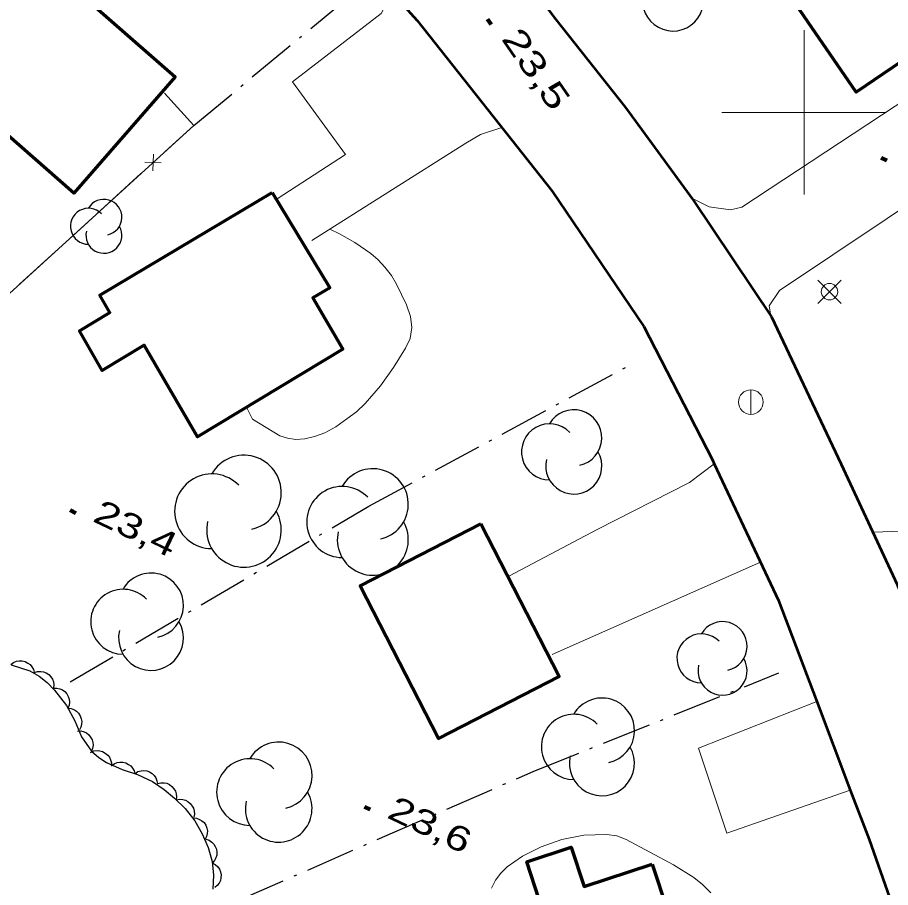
# Model space of a CAD drawing. Extents: x 356765 to 358572, y 5103174 to 5104650.
# Drawn here: x 357752.2 to 357805.3, y 5104052.9 to 5104105.8 of the extents above; entities that cross this region are included whole.
import ezdxf

# ---------------------------------------------------------------- set-up
doc = ezdxf.new("R2010")
doc.units = 0
doc.header["$LTSCALE"] = 0.6
doc.linetypes.add('DOT_DASHED', pattern=[7.7, 5, -1.2, 0.3, -1.2])
for name, color, linetype, lineweight in [('19', 7, 'Continuous', 13), ('2', 7, 'Continuous', 13), ('21', 7, 'Continuous', 53), ('3', 7, 'Continuous', 140), ('31', 7, 'Continuous', 70), ('36', 7, 'Continuous', 13), ('37', 7, 'Continuous', 13), ('41', 7, 'DOT_DASHED', 25), ('44', 7, 'Continuous', 25), ('61', 7, 'Continuous', 13)]:
    doc.layers.add(name, color=color, linetype=linetype, lineweight=lineweight)

msp = doc.modelspace()

# ---------------------------------------------------------------- linework, layer by layer
at = {"layer": '19'}
msp.add_line((357797.36, 5104072.65), (357784.69, 5104067.04), dxfattribs=at)
for points in [[(357774.95, 5104107.26), (357774.28, 5104106.01), (357768.89, 5104101.86), (357772.11, 5104097.44), (357767.95, 5104094.75)], [(357793.18, 5104094.78), (357794.23, 5104094.26), (357795.52, 5104094.07), (357796.22, 5104094.23), (357812.31, 5104104.84)], [(357814.84, 5104100.09), (357798.51, 5104089.17), (357797.88, 5104088.24), (357797.98, 5104087.63)], [(357781.61, 5104099.09), (357780.33, 5104098.66), (357779.42, 5104098.12), (357770.06, 5104092.21)], [(357804.18, 5104074.48), (357806.01, 5104074.55), (357823.87, 5104082.61), (357826.21, 5104077.55), (357808.06, 5104069.88), (357806.85, 5104068.41)], [(357794.54, 5104078.64), (357793.03, 5104077.5), (357787.41, 5104074.65), (357782.09, 5104071.83)], [(357800.77, 5104064.18), (357793.58, 5104061.34), (357795.3, 5104056.18), (357802.81, 5104058.8)]]:
    msp.add_lwpolyline(points, dxfattribs=at)
at = {"layer": '2'}
for points in [[(357771.15, 5104092.9), (357771.75, 5104092.61), (357772.67, 5104092.09), (357773.65, 5104091.42), (357774.09, 5104091.03), (357774.51, 5104090.59), (357774.9, 5104090.09), (357775.22, 5104089.55), (357775.83, 5104088.29), (357776.06, 5104087.59), (357776.15, 5104086.92), (357776.05, 5104086.26), (357775.77, 5104085.66), (357775.04, 5104084.49), (357774.23, 5104083.38), (357773.31, 5104082.3), (357772.77, 5104081.8), (357772.19, 5104081.36), (357771.53, 5104080.88), (357770.86, 5104080.51), (357770.23, 5104080.29), (357769.63, 5104080.16), (357769.09, 5104080.12), (357768.59, 5104080.2), (357768.11, 5104080.34), (357766.46, 5104081.34), (357766.08, 5104082.07)], [(357780.99, 5104052.84), (357781.24, 5104053.32), (357781.55, 5104053.74), (357781.94, 5104054.13), (357782.88, 5104054.79), (357784.01, 5104055.34), (357785.26, 5104055.8), (357786.61, 5104056.05), (357787.99, 5104056.09), (357788.61, 5104056.01), (357789.19, 5104055.8), (357792.05, 5104054.25), (357793.29, 5104053.49), (357793.83, 5104053.05), (357794.33, 5104052.55)]]:
    msp.add_lwpolyline(points, dxfattribs=at)
at = {"layer": '21'}
for points in [[(357705.49, 5104163.88), (357715.7, 5104158.29), (357726.53, 5104152.17), (357732.22, 5104148.97), (357737.32, 5104146.01), (357743.44, 5104142.3), (357749.14, 5104138.26), (357754.76, 5104134.34), (357760.37, 5104130.19), (357765.56, 5104125.99), (357771.8, 5104120.76), (357776.1, 5104116.07), (357780.74, 5104111.18), (357784.91, 5104105.65), (357789.14, 5104100.3), (357793.28, 5104094.65), (357798.02, 5104087.57), (357802.25, 5104078.62), (357805.66, 5104071.3), (357808.88, 5104063.44), (357811.89, 5104055.21), (357815.06, 5104047.12)], [(357740.97, 5104134.84), (357745.74, 5104131.8), (357754.3, 5104126.01), (357764.92, 5104117.66), (357769.6, 5104113.19), (357776.47, 5104105.58), (357784.69, 5104095.21), (357790.26, 5104086.98), (357794.44, 5104078.88), (357794.54, 5104078.64), (357798.44, 5104070.33), (357800.77, 5104064.18), (357802.81, 5104058.8), (357803.95, 5104055.8), (357805.89, 5104050.31)]]:
    msp.add_lwpolyline(points, dxfattribs=at)
at = {"layer": '3'}
for p, q in [((357780.74, 5104105.67), (357780.97, 5104105.34)), ((357804.68, 5104097.24), (357805.04, 5104097.07)), ((357755.36, 5104075.81), (357755.72, 5104075.64)), ((357773.26, 5104057.78), (357773.62, 5104057.61))]:
    msp.add_line(p, q, dxfattribs=at)
at = {"layer": '31'}
for points in [[(357805.56, 5104115.47), (357811.44, 5104106.87), (357803.16, 5104101.22), (357797.28, 5104109.8), (357805.56, 5104115.47)], [(357748.81, 5104113.47), (357761.76, 5104102.16), (357755.59, 5104095.09), (357747.25, 5104102.38), (357746.33, 5104101.33), (357741.72, 5104105.34), (357748.81, 5104113.47)], [(357767.65, 5104095.12), (357771.16, 5104089.34), (357770.13, 5104088.72), (357771.95, 5104085.61), (357763.11, 5104080.28), (357759.86, 5104085.84), (357757.32, 5104084.3), (357755.93, 5104086.72), (357757.77, 5104087.84), (357757.17, 5104088.88), (357767.65, 5104095.12)], [(357780.34, 5104074.99), (357785.11, 5104065.7), (357777.77, 5104061.93), (357773, 5104071.22), (357780.34, 5104074.99)], [(357790.76, 5104054.3), (357791.68, 5104051.53), (357793.24, 5104052.04), (357794.33, 5104048.75), (357792.68, 5104048.2), (357793.94, 5104044.4), (357786.2, 5104041.84), (357782.9, 5104051.8), (357783.89, 5104052.13), (357783.13, 5104054.44), (357785.83, 5104055.33), (357786.62, 5104052.94), (357790.76, 5104054.3)]]:
    msp.add_lwpolyline(points, close=True, dxfattribs=at)
at = {"layer": '36'}
for p, q in [((357802.25, 5104088.39), (357800.84, 5104089.8)), ((357800.84, 5104088.39), (357802.25, 5104089.8)), ((357796.76, 5104081.63), (357796.76, 5104083.13))]:
    msp.add_line(p, q, dxfattribs=at)
for centre, radius in [((357801.5468, 5104089.0974), 0.5), ((357796.7646, 5104082.3874), 0.75)]:
    msp.add_circle(centre, radius, dxfattribs=at)
at = {"layer": '37'}
for p, q in [((357760.44, 5104097.45), (357760.39, 5104096.45)), ((357759.91, 5104096.97), (357760.91, 5104096.93)), ((357759.67, 5104096.28), (357755.98, 5104092.91)), ((357755.98, 5104092.91), (357752.28, 5104089.55))]:
    msp.add_line(p, q, dxfattribs=at)
for points in [[(357761.1, 5104101.16), (357762.89, 5104099.2), (357742.06, 5104080.26), (357739.3, 5104077.75), (357727.65, 5104091.29), (357740.06, 5104107.16), (357741.41, 5104108.72), (357747.54, 5104115.79)], [(357761.1, 5104101.16), (357762.89, 5104099.2), (357761.15, 5104097.62)]]:
    msp.add_lwpolyline(points, dxfattribs=at)
at = {"layer": '41'}
msp.add_line((357762.89, 5104099.2), (357772.09, 5104106.84), dxfattribs=at)
for points in [[(357755.37, 5104065.38), (357773.52, 5104076.05), (357789.59, 5104084.74)], [(357765.58, 5104052.09), (357783.52, 5104059.93), (357798.47, 5104065.92)]]:
    msp.add_lwpolyline(points, dxfattribs=at)
at = {"layer": '44'}
for points in [[(357751.75, 5104066.43), (357751.92, 5104066.55), (357752.11, 5104066.63), (357752.27, 5104066.66), (357752.44, 5104066.65), (357752.62, 5104066.61), (357752.79, 5104066.52), (357752.93, 5104066.43), (357753.04, 5104066.29), (357753.13, 5104066.13), (357753.18, 5104065.96)], [(357753.18, 5104065.95), (357753.38, 5104066.01), (357753.58, 5104066.01), (357753.75, 5104065.99), (357753.91, 5104065.93), (357754.06, 5104065.82), (357754.19, 5104065.68), (357754.29, 5104065.55), (357754.35, 5104065.39), (357754.38, 5104065.2), (357754.36, 5104065.02)], [(357754.34, 5104064.99), (357754.55, 5104065), (357754.74, 5104064.95), (357754.9, 5104064.89), (357755.04, 5104064.79), (357755.16, 5104064.65), (357755.25, 5104064.48), (357755.31, 5104064.33), (357755.32, 5104064.15), (357755.31, 5104063.97), (357755.25, 5104063.8)], [(357755.22, 5104063.78), (357755.43, 5104063.76), (357755.62, 5104063.68), (357755.76, 5104063.6), (357755.88, 5104063.47), (357755.98, 5104063.31), (357756.04, 5104063.13), (357756.08, 5104062.97), (357756.06, 5104062.8), (357756.01, 5104062.62), (357755.93, 5104062.46)], [(357755.81, 5104062.39), (357756.01, 5104062.4), (357756.21, 5104062.34), (357756.36, 5104062.27), (357756.5, 5104062.16), (357756.61, 5104062.02), (357756.7, 5104061.85), (357756.75, 5104061.69), (357756.76, 5104061.52), (357756.73, 5104061.33), (357756.67, 5104061.16)], [(357756.61, 5104061.09), (357756.81, 5104061.18), (357757.01, 5104061.2), (357757.17, 5104061.19), (357757.34, 5104061.14), (357757.5, 5104061.05), (357757.65, 5104060.92), (357757.75, 5104060.8), (357757.82, 5104060.64), (357757.87, 5104060.46), (357757.87, 5104060.28)], [(357757.88, 5104060.27), (357758.04, 5104060.39), (357758.23, 5104060.47), (357758.39, 5104060.5), (357758.57, 5104060.49), (357758.75, 5104060.45), (357758.92, 5104060.36), (357759.05, 5104060.27), (357759.16, 5104060.13), (357759.25, 5104059.97), (357759.3, 5104059.8)], [(357759.31, 5104059.81), (357759.48, 5104059.92), (357759.68, 5104059.97), (357759.85, 5104060), (357760.02, 5104059.97), (357760.19, 5104059.91), (357760.35, 5104059.8), (357760.48, 5104059.69), (357760.57, 5104059.55), (357760.64, 5104059.37), (357760.67, 5104059.2)], [(357760.68, 5104059.19), (357760.88, 5104059.24), (357761.08, 5104059.24), (357761.24, 5104059.21), (357761.4, 5104059.13), (357761.55, 5104059.02), (357761.68, 5104058.88), (357761.77, 5104058.74), (357761.81, 5104058.57), (357761.84, 5104058.39), (357761.82, 5104058.21)], [(357761.81, 5104058.2), (357762.01, 5104058.25), (357762.22, 5104058.23), (357762.38, 5104058.19), (357762.53, 5104058.11), (357762.67, 5104057.99), (357762.79, 5104057.83), (357762.87, 5104057.69), (357762.91, 5104057.52), (357762.92, 5104057.34), (357762.89, 5104057.16)], [(357762.84, 5104057.11), (357763.05, 5104057.1), (357763.24, 5104057.02), (357763.38, 5104056.94), (357763.51, 5104056.82), (357763.61, 5104056.66), (357763.68, 5104056.48), (357763.72, 5104056.33), (357763.7, 5104056.15), (357763.66, 5104055.97), (357763.58, 5104055.81)], [(357763.61, 5104055.81), (357763.81, 5104055.75), (357763.98, 5104055.63), (357764.1, 5104055.52), (357764.19, 5104055.37), (357764.26, 5104055.2), (357764.28, 5104055.01), (357764.28, 5104054.84), (357764.22, 5104054.68), (357764.14, 5104054.51), (357764.03, 5104054.37)], [(357764.01, 5104054.37), (357764.19, 5104054.27), (357764.34, 5104054.13), (357764.44, 5104054), (357764.5, 5104053.83), (357764.54, 5104053.65), (357764.53, 5104053.46), (357764.5, 5104053.3), (357764.42, 5104053.14), (357764.31, 5104052.99), (357764.17, 5104052.88)]]:
    msp.add_lwpolyline(points, dxfattribs=at)
at = {"layer": '44', "linetype": 'DOT_DASHED'}
msp.add_lwpolyline([(357751.77, 5104066.42), (357752.92, 5104066.04), (357753.47, 5104065.72), (357753.97, 5104065.33), (357754.42, 5104064.88), (357755.14, 5104063.94), (357755.64, 5104063), (357756.06, 5104062.03), (357756.67, 5104061.16), (357757.1, 5104060.78), (357757.58, 5104060.47), (357758.53, 5104060.05), (357759.47, 5104059.74), (357760.38, 5104059.33), (357761.08, 5104058.84), (357761.71, 5104058.3), (357762.36, 5104057.67), (357762.94, 5104056.94), (357763.4, 5104056.13), (357763.76, 5104055.3), (357764, 5104054.46), (357764.09, 5104053.62), (357764.04, 5104052.78)], dxfattribs=at)
at = {"layer": '44'}
for centre, radius, start, end in [((357792.0332, 5104106.7964), 1.8512, 166.93686, 29.62122), ((357757.4166, 5104093.6214), 1.0933, 282.26917, 149.72626), ((357756.4764, 5104093.0748), 1.0933, 44.11537, 269.80396), ((357757.4166, 5104092.5282), 1.0933, 166.93686, 29.62122), ((357785.9933, 5104080.2127), 1.7079, 282.26917, 149.72626), ((357784.5246, 5104079.3588), 1.7079, 44.11537, 269.80396), ((357785.9933, 5104078.5049), 1.7079, 166.93686, 29.62122), ((357765.9378, 5104076.8861), 2.2692, 282.26917, 149.72626), ((357773.7718, 5104076.1786), 2.1591, 282.26917, 149.72626), ((357763.9863, 5104075.7515), 2.2692, 44.11537, 269.80396), ((357771.915, 5104075.099), 2.1591, 44.11537, 269.80396), ((357765.9378, 5104074.6169), 2.2692, 166.93686, 29.62122), ((357773.7718, 5104074.0195), 2.1591, 166.93686, 29.62122), ((357760.2838, 5104070.021), 1.9724, 282.26917, 149.72626), ((357758.5875, 5104069.0348), 1.9724, 44.11537, 269.80396), ((357760.2838, 5104068.0486), 1.9724, 166.93686, 29.62122), ((357795.0432, 5104067.55), 1.4922, 282.26917, 149.72626), ((357793.76, 5104066.8039), 1.4922, 44.11537, 269.80396), ((357795.0432, 5104066.0578), 1.4922, 166.93686, 29.62122), ((357787.7076, 5104062.4157), 1.9815, 282.26917, 149.72626), ((357786.0035, 5104061.425), 1.9815, 44.11537, 269.80396), ((357768.0472, 5104059.6903), 2.0285, 282.26917, 149.72626), ((357787.7076, 5104060.4343), 1.9815, 166.93686, 29.62122), ((357766.3027, 5104058.6761), 2.0285, 44.11537, 269.80396), ((357768.0472, 5104057.6618), 2.0285, 166.93686, 29.62122)]:
    msp.add_arc(centre, radius, start, end, dxfattribs=at)
at = {"layer": '61'}
for p, q in [((357800, 5104095), (357800, 5104105)), ((357795, 5104100), (357805, 5104100))]:
    msp.add_line(p, q, dxfattribs=at)

# ---------------------------------------------------------------- texts
at = {"layer": '3'}
for s, rotation, width, p in [('23,5   ', 304.619, 1.4, (357781.55, 5104104.47)), ('23,4   ', 334.619, 1.35, (357756.66, 5104075.17)), ('23,6   ', 334.619, 1.35, (357774.56, 5104057.15))]:
    msp.add_text(s, height=1.5, rotation=rotation, dxfattribs=dict(at, width=width)).set_placement(p)

doc.saveas('drawing.dxf')
